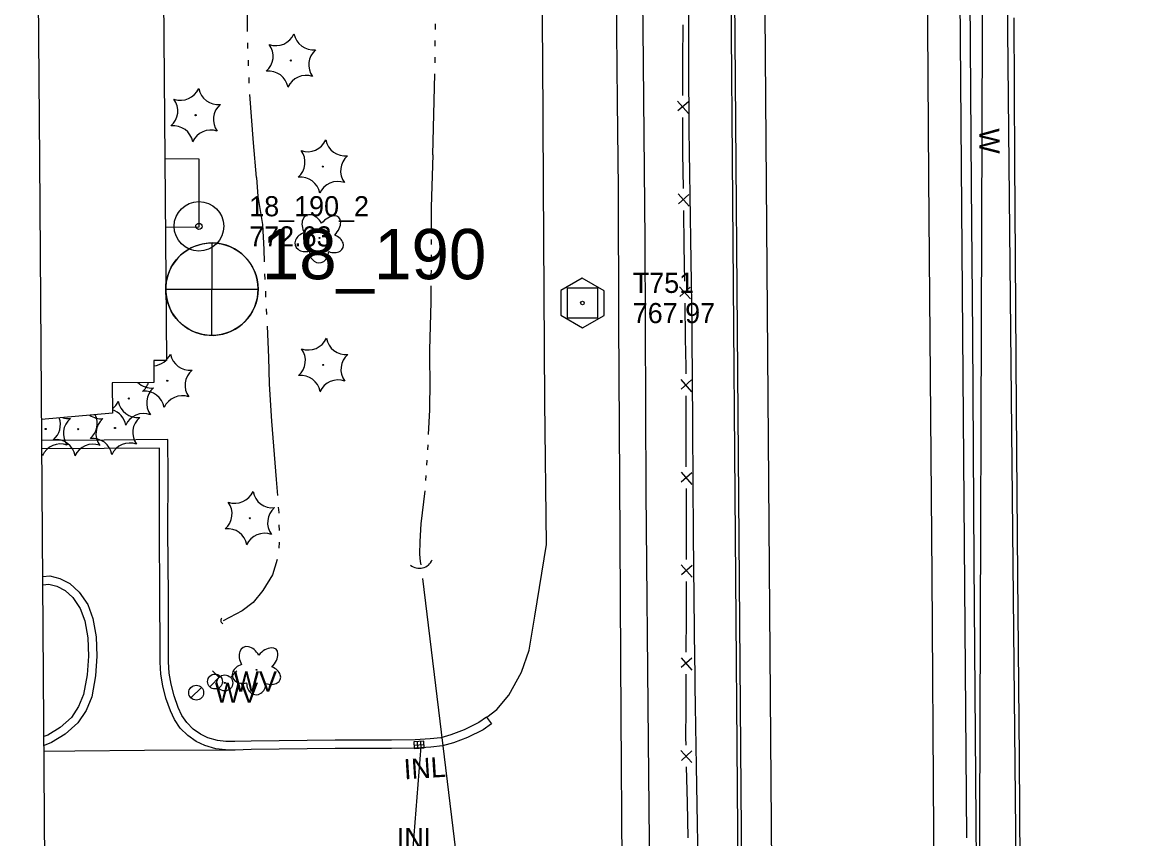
# Model space of a CAD drawing. Extents: x 589250 to 1188077, y 162953 to 363065.
# Drawn here: x 593742.4 to 594073.2, y 181553.1 to 181796.7 of the extents above; entities that cross this region are included whole.
import ezdxf

# ---------------------------------------------------------------- set-up
doc = ezdxf.new("R2010")
doc.units = 0
for name, color, linetype in [('E_BLD', 7, 'Continuous'), ('E_BMGRD', 7, 'Continuous'), ('E_DRN', 7, 'Continuous'), ('E_DRN_SS_UG', 7, 'Continuous'), ('E_DRN_Text', 7, 'Continuous'), ('E_DWY', 7, 'Continuous'), ('E_FEN_P', 7, 'Continuous'), ('E_LAND_Vegetation', 7, 'Continuous'), ('E_MAP_Control', 7, 'Continuous'), ('E_MAP_Limits', 7, 'Continuous'), ('E_MAP_PassPoints', 7, 'Continuous'), ('E_MAP_PhotoCenter', 7, 'Continuous'), ('E_PATH_Sidewalk', 7, 'Continuous'), ('E_RDWY', 7, 'Continuous'), ('E_RDWY_C_and_G', 7, 'Continuous'), ('E_RDWY_PavtEdge', 7, 'Continuous'), ('E_RDWY_ShldPaved', 7, 'Continuous'), ('E_UTL_W', 7, 'Continuous'), ('E_UTL_WHydrant', 7, 'Continuous'), ('E_WAL', 7, 'Continuous'), ('E_WAL_Text', 7, 'Continuous'), ('E_WTR_FlowLine', 7, 'Continuous'), ('P_TC_BarrierConc', 7, 'Continuous')]:
    doc.layers.add(name, color=color, linetype=linetype)

msp = doc.modelspace()

# ---------------------------------------------------------------- linework, layer by layer
at = {"layer": 'E_BLD'}
for p, q in [((593783.92, 181885.57), (593785.4, 181695.78)), ((593785.4, 181695.78), (593781.62, 181695.75)), ((593781.62, 181695.75), (593781.67, 181689.27)), ((593781.67, 181689.27), (593769.25, 181689.17)), ((593769.25, 181689.17), (593769.32, 181680.04)), ((593769.32, 181680.04), (593748.22, 181678.18))]:
    msp.add_line(p, q, dxfattribs=at)
at = {"layer": 'E_BMGRD'}
msp.add_lwpolyline([(593924.39, 182344.7), (593923.24, 182286.51), (593924.08, 182206.11), (593924.82, 182135.76), (593924.82, 182135.76), (593925.33, 182055.84), (593926.54, 181972.22), (593927.35, 181915.72), (593926.57, 181866.09), (593927.39, 181794.8), (593928.01, 181731.69), (593928.37, 181656.5), (593929.07, 181582.36), (593929.63, 181522.57), (593929.94, 181488.58), (593930.68, 181409.87), (593931.07, 181322.75), (593931.43, 181252.02), (593932.66, 181211.87), (593934.07, 181182.37)], dxfattribs=at)
at = {"layer": 'E_DRN'}
for p, q in [((593862.13, 181582.3), (593859.14, 181582.11)), ((593859.14, 181582.11), (593859.27, 181580.12)), ((593859.2, 181581.11), (593862.2, 181581.31)), ((593859.27, 181580.12), (593862.26, 181580.31)), ((593860.14, 181582.18), (593860.27, 181580.18)), ((593861.13, 181582.24), (593861.26, 181580.24)), ((593862.26, 181580.31), (593862.13, 181582.3))]:
    msp.add_line(p, q, dxfattribs=at)
for centre, radius, start, end in [((593860.82, 181637.97), 4.16, 230.5007, 336.7609), ((593802.67, 181618.25), 1.04, 141.3959, 247.6561)]:
    msp.add_arc(centre, radius, start, end, dxfattribs=at)
at = {"layer": 'E_DRN_SS_UG'}
for p, q in [((594024.02, 181553.4), (594021.27, 181901.29)), ((594024.02, 181553.4), (594021.27, 181901.29)), ((593861.75, 181630.77), (593873.89, 181530.61))]:
    msp.add_line(p, q, dxfattribs=at)
msp.add_lwpolyline([(593861.21, 181580.71), (593858.6, 181546.71), (593873.89, 181530.61)], dxfattribs=at)
at = {"layer": 'E_DWY'}
for p, q in [((593766.87, 181672.06), (593748.26, 181671.97)), ((593785.81, 181672.18), (593766.87, 181672.06)), ((593785.9, 181661.51), (593785.81, 181672.18)), ((593766.88, 181669.56), (593748.28, 181669.47)), ((593783.33, 181669.66), (593766.88, 181669.56)), ((593783.4, 181661.5), (593783.33, 181669.66)), ((593783.33, 181645.19), (593783.4, 181661.5)), ((593785.83, 181645.19), (593785.9, 181661.51)), ((593783.49, 181625.46), (593783.33, 181645.19)), ((593785.99, 181625.48), (593785.83, 181645.19)), ((593748.56, 181631.4), (593750.61, 181631.59)), ((593748.58, 181628.89), (593750.4, 181629.06)), ((593750.4, 181629.06), (593752.71, 181628.45)), ((593750.61, 181631.59), (593753.61, 181630.8)), ((593753.61, 181630.8), (593756.6, 181629.27)), ((593756.6, 181629.27), (593759.43, 181626.73)), ((593752.71, 181628.45), (593755.18, 181627.19)), ((593755.18, 181627.19), (593757.53, 181625.08)), ((593759.43, 181626.73), (593761.95, 181622.99)), ((593757.53, 181625.08), (593759.71, 181621.83)), ((593761.95, 181622.99), (593763.51, 181618.82)), ((593783.56, 181609.89), (593783.49, 181625.46)), ((593786.06, 181609.9), (593785.99, 181625.48)), ((593759.71, 181621.83), (593761.09, 181618.17)), ((593761.09, 181618.17), (593761.96, 181613.1)), ((593763.51, 181618.82), (593764.46, 181613.36)), ((593761.96, 181613.1), (593762.14, 181607.61)), ((593764.46, 181613.36), (593764.64, 181607.57)), ((593783.57, 181605.83), (593783.56, 181609.89)), ((593786.07, 181605.89), (593786.06, 181609.9)), ((593762.14, 181607.61), (593761.78, 181602.07)), ((593764.64, 181607.57), (593764.26, 181601.77)), ((593783.73, 181602.26), (593783.57, 181605.83)), ((593786.22, 181602.54), (593786.07, 181605.89)), ((593786.8, 181599.3), (593786.22, 181602.54)), ((593761.78, 181602.07), (593760.71, 181596.22)), ((593764.26, 181601.77), (593763.13, 181595.52)), ((593784.35, 181598.78), (593783.73, 181602.26)), ((593787.68, 181595.77), (593786.8, 181599.3)), ((593760.71, 181596.22), (593759.24, 181592.57)), ((593785.28, 181595.04), (593784.35, 181598.78)), ((593763.13, 181595.52), (593761.46, 181591.4)), ((593786.63, 181591.31), (593785.28, 181595.04)), ((593788.94, 181592.27), (593787.68, 181595.77)), ((593757.12, 181589.36), (593753.76, 181586.37)), ((593759.24, 181592.57), (593757.12, 181589.36)), ((593761.46, 181591.4), (593759.02, 181587.71)), ((593787.87, 181588.7), (593786.63, 181591.31)), ((593790.05, 181589.94), (593788.94, 181592.27)), ((593791.5, 181587.78), (593790.05, 181589.94)), ((593753.76, 181586.37), (593750.03, 181584.08)), ((593759.02, 181587.71), (593755.26, 181584.35)), ((593789.56, 181586.18), (593787.87, 181588.7)), ((593791.81, 181583.94), (593789.56, 181586.18)), ((593793.42, 181585.87), (593791.5, 181587.78)), ((593750.03, 181584.08), (593748.91, 181583.65)), ((593755.26, 181584.35), (593751.14, 181581.83)), ((593794.33, 181582.19), (593791.81, 181583.94)), ((593795.6, 181584.35), (593793.42, 181585.87)), ((593797.75, 181583.3), (593795.6, 181584.35)), ((593800.63, 181582.46), (593797.75, 181583.3)), ((593751.14, 181581.83), (593748.93, 181580.98)), ((593796.84, 181580.96), (593794.33, 181582.19)), ((593800.14, 181580), (593796.84, 181580.96)), ((593803, 181579.69), (593800.14, 181580)), ((593803.16, 181582.19), (593800.63, 181582.46)), ((593805.78, 181579.62), (593803, 181579.69)), ((593805.84, 181582.12), (593803.16, 181582.19))]:
    msp.add_line(p, q, dxfattribs=at)
at = {"layer": 'E_FEN_P'}
for p, q in [((593939.33, 181795.91), (593939.31, 181785.34)), ((593939.31, 181785.34), (593939.3, 181774.77)), ((593937.81, 181773.14), (593941.01, 181769.46)), ((593941.02, 181772.97), (593937.87, 181770.2)), ((593939.29, 181768.22), (593939.27, 181757.65)), ((593939.27, 181757.65), (593939.42, 181747.09)), ((593937.97, 181745.44), (593941.23, 181741.81)), ((593941.18, 181745.32), (593938.08, 181742.51)), ((593939.52, 181740.55), (593939.68, 181729.99)), ((593939.68, 181729.99), (593939.84, 181719.43)), ((593938.38, 181717.78), (593941.64, 181714.15)), ((593941.59, 181717.66), (593938.49, 181714.85)), ((593939.93, 181712.89), (593940.09, 181702.33)), ((593940.09, 181702.33), (593940.21, 181694.03)), ((593940.21, 181694.03), (593940.22, 181691.77)), ((593938.74, 181690.14), (593941.96, 181686.47)), ((593941.95, 181689.98), (593938.82, 181687.2)), ((593940.24, 181685.23), (593940.27, 181674.67)), ((593940.27, 181674.67), (593940.3, 181664.1)), ((593938.83, 181662.47), (593942.04, 181658.8)), ((593942.03, 181662.31), (593938.9, 181659.54)), ((593940.32, 181657.56), (593940.36, 181647)), ((593940.36, 181647), (593940.39, 181636.44)), ((593938.91, 181634.81), (593942.13, 181631.14)), ((593942.12, 181634.65), (593938.99, 181631.87)), ((593940.4, 181629.9), (593940.35, 181619.34)), ((593940.35, 181619.34), (593940.3, 181608.77)), ((593938.82, 181607.15), (593942, 181603.46)), ((593942.02, 181606.97), (593938.87, 181604.22)), ((593940.27, 181602.23), (593940.22, 181591.67)), ((593940.22, 181591.67), (593940.18, 181583.36)), ((593940.18, 181583.36), (593940.23, 181581.11)), ((593938.79, 181579.45), (593942.08, 181575.85)), ((593942, 181579.36), (593938.93, 181576.51)), ((593940.39, 181574.57), (593940.63, 181564.01)), ((593940.63, 181564.01), (593940.88, 181553.45))]:
    msp.add_line(p, q, dxfattribs=at)
at = {"layer": 'E_LAND_Vegetation'}
for centre, radius in [((593822.53, 181785.23), 0.167), ((593794.12, 181768.94), 0.167), ((593832.02, 181753.61), 0.167), ((593831.03, 181732.33), 0.128), ((593832.15, 181694.46), 0.167), ((593785.67, 181689.74), 0.167), ((593774.23, 181684.44), 0.167), ((593749.41, 181675.36), 0.167), ((593759.1, 181675.29), 0.167), ((593770.08, 181675.65), 0.167), ((593810.28, 181648.74), 0.167), ((593812.3, 181603.54), 0.128)]:
    msp.add_circle(centre, radius, dxfattribs=at)
for centre, radius, start, end in [((593818.04, 181795.57), 5.9, 250.6109, 336.3758), ((593829.25, 181794.3), 5.91, 190.6506, 276.3267), ((593811.33, 181786.5), 5.9, 310.6109, 36.3758), ((593833.74, 181783.95), 5.9, 130.6109, 216.3758), ((593815.87, 181776.2), 5.9, 10.6062, 96.3712), ((593827.03, 181774.89), 5.9, 70.6109, 156.3758), ((593789.63, 181779.28), 5.9, 250.6109, 336.3758), ((593800.84, 181778.01), 5.91, 190.6506, 276.3267), ((593782.92, 181770.21), 5.9, 310.6109, 36.3758), ((593805.32, 181767.66), 5.9, 130.6109, 216.3758), ((593787.46, 181759.91), 5.9, 10.6062, 96.3712), ((593798.62, 181758.6), 5.9, 70.6109, 156.3758), ((593827.53, 181763.95), 5.9, 250.6109, 336.3758), ((593838.74, 181762.68), 5.91, 190.6506, 276.3267), ((593820.82, 181754.89), 5.9, 310.6109, 36.3758), ((593843.23, 181752.33), 5.9, 130.6109, 216.3758), ((593825.36, 181744.58), 5.9, 10.6062, 96.3712), ((593836.52, 181743.27), 5.9, 70.6109, 156.3758), ((593827.71, 181704.82), 5.9, 250.2948, 336.0597), ((593838.91, 181703.49), 5.91, 190.3346, 276.0107), ((593820.95, 181695.79), 5.9, 310.2948, 36.0597), ((593781.23, 181700.11), 5.9, 273.8501, 336.0597), ((593792.43, 181698.77), 5.91, 190.3346, 276.0107), ((593843.34, 181693.12), 5.9, 130.2948, 216.0597), ((593796.87, 181688.4), 5.9, 130.2948, 216.0597), ((593780.99, 181693.47), 5.91, 225.9273, 276.0107), ((593774.48, 181691.08), 5.9, 310.2948, 341.9988), ((593825.44, 181685.47), 5.9, 10.2901, 96.0551), ((593836.58, 181684.09), 5.9, 70.2948, 156.0597), ((593778.96, 181680.75), 5.9, 10.2901, 96.0551), ((593785.42, 181683.1), 5.9, 130.2948, 216.0597), ((593790.11, 181679.37), 5.9, 70.2948, 156.0597), ((593765.64, 181686.01), 5.9, 308.5194, 336.0597), ((593776.84, 181684.68), 5.91, 190.3346, 276.0107), ((593747.9, 181676.63), 5.9, 310.2948, 19.882), ((593756.18, 181684.39), 5.91, 253.5294, 276.0107), ((593765.86, 181684.33), 5.91, 235.7931, 276.0107), ((593758.88, 181676.98), 5.9, 310.2948, 26.169), ((593767.52, 181675.45), 5.9, 10.2901, 72.2559), ((593778.66, 181674.07), 5.9, 70.2948, 156.0597), ((593781.27, 181674.31), 5.9, 130.2948, 216.0597), ((593760.61, 181674.02), 5.9, 130.2948, 216.0597), ((593770.29, 181673.95), 5.9, 130.2948, 216.0597), ((593752.39, 181666.3), 5.9, 10.2901, 96.0551), ((593763.37, 181666.66), 5.9, 10.2901, 96.0551), ((593753.85, 181665), 5.9, 70.2948, 156.0597), ((593763.53, 181664.93), 5.9, 70.2948, 156.0597), ((593774.51, 181665.28), 5.9, 70.2948, 156.0597), ((593742.7, 181666.37), 5.9, 10.2901, 18.7299), ((593805.85, 181659.11), 5.9, 250.2948, 336.0597), ((593817.05, 181657.78), 5.91, 190.3346, 276.0107), ((593799.09, 181650.08), 5.9, 310.2948, 36.0597), ((593821.48, 181647.4), 5.9, 130.2948, 216.0597), ((593803.58, 181639.75), 5.9, 10.2901, 96.0551), ((593814.72, 181638.38), 5.9, 70.2948, 156.0597)]:
    msp.add_arc(centre, radius, start, end, dxfattribs=at)
for centre, major_axis, ratio in [((593829.11, 181735.3), (2.06, -3.69), 0.691916), ((593833.62, 181734.94), (-3.2, -3.51), 0.560249), ((593827.31, 181731.14), (3.49, 0.96), 0.782863), ((593834.7, 181730.72), (-3.4, 1.26), 0.716896), ((593830.93, 181728.35), (0.08, 3.45), 0.832022), ((593810.38, 181606.51), (2.06, -3.69), 0.691916), ((593814.89, 181606.15), (-3.2, -3.51), 0.560249), ((593808.58, 181602.36), (3.49, 0.96), 0.782863), ((593815.97, 181601.93), (-3.4, 1.26), 0.716896), ((593812.2, 181599.56), (0.08, 3.45), 0.832022)]:
    msp.add_ellipse(centre, major_axis=major_axis, ratio=ratio, start_param=1.570796, end_param=4.712389, dxfattribs=at)
at = {"layer": 'E_MAP_Control'}
for p, q in [((593904.94, 181708.43), (593904.94, 181717.43)), ((593904.94, 181717.43), (593913.94, 181717.43)), ((593904.94, 181708.43), (593904.94, 181717.43)), ((593904.94, 181717.43), (593913.94, 181717.43)), ((593913.94, 181717.43), (593913.94, 181708.43)), ((593913.94, 181717.43), (593913.94, 181708.43)), ((593913.94, 181708.43), (593904.94, 181708.43)), ((593913.94, 181708.43), (593904.94, 181708.43))]:
    msp.add_line(p, q, dxfattribs=at)
msp.add_lwpolyline([(593903.02, 181716.69), (593903.02, 181709.3), (593909.48, 181705.57), (593915.88, 181709.24), (593915.88, 181716.56), (593909.36, 181720.29)], close=True, dxfattribs=at)
msp.add_lwpolyline([(593903.02, 181716.69), (593903.02, 181709.3), (593909.48, 181705.57), (593915.88, 181709.24), (593915.88, 181716.56), (593909.36, 181720.29)], close=True, dxfattribs=at)
msp.add_circle((593909.44, 181712.93), 0.546, dxfattribs=at)
msp.add_circle((593909.44, 181712.93), 0.546, dxfattribs=at)
at = {"layer": 'E_MAP_Limits'}
for p, q in [((593747.65, 181755.62), (593742.42, 182365.39)), ((593751.97, 181164.14), (593747.65, 181755.62))]:
    msp.add_line(p, q, dxfattribs=at)
at = {"layer": 'E_MAP_PassPoints'}
for radius in [7.38, 7.38, 0.945, 0.945]:
    msp.add_circle((593795.1, 181735.81), radius, dxfattribs=at)
at = {"layer": 'E_MAP_PhotoCenter'}
for p, q in [((593798.94, 181730.85), (593798.87, 181703.44)), ((593798.94, 181730.85), (593798.87, 181703.44)), ((593785.25, 181717.04), (593812.71, 181717.03)), ((593785.25, 181717.04), (593812.71, 181717.03))]:
    msp.add_line(p, q, dxfattribs=at)
msp.add_circle((593798.99, 181717.05), 13.78, dxfattribs=at)
msp.add_arc((593798.99, 181717.05), 13.78, 183.8897, 177.0051, dxfattribs=at)
at = {"layer": 'E_PATH_Sidewalk'}
for p, q in [((593795.16, 181755.84), (593784.93, 181755.89)), ((593795.14, 181735.64), (593795.16, 181755.84)), ((593785.09, 181735.58), (593795.14, 181735.64))]:
    msp.add_line(p, q, dxfattribs=at)
at = {"layer": 'E_RDWY'}
for p, q in [((594011.91, 181840.01), (594012.26, 181795.36)), ((593897.58, 181786.05), (593897.37, 181821.04)), ((593919.47, 181812.1), (593919.77, 181773.06)), ((594038.37, 181755.03), (594038.12, 181797.99)), ((594012.26, 181795.36), (594012.61, 181750.4)), ((593897.83, 181748.36), (593897.58, 181786.05)), ((593919.77, 181773.06), (593920.04, 181747.12)), ((594038.56, 181726.49), (594038.37, 181755.03)), ((593898.23, 181683.47), (593897.83, 181748.36)), ((594012.61, 181750.4), (594012.97, 181702.94)), ((593920.04, 181747.12), (593920.2, 181707.24)), ((594038.85, 181681.06), (594038.56, 181726.49)), ((593920.2, 181707.24), (593920.49, 181659.97)), ((594012.97, 181702.94), (594013.55, 181631.58)), ((593898.68, 181640.91), (593898.23, 181683.47)), ((594039.23, 181631.48), (594038.85, 181681.06)), ((593920.49, 181659.97), (593920.92, 181589.62)), ((593895.23, 181619.52), (593898.68, 181640.91)), ((594013.55, 181631.58), (594014.1, 181555.26)), ((594039.68, 181577.25), (594039.23, 181631.48)), ((593893.54, 181609.37), (593895.23, 181619.52)), ((593891.29, 181602.82), (593893.54, 181609.37)), ((593887.53, 181595.96), (593891.29, 181602.82)), ((593883.95, 181591.73), (593887.53, 181595.96)), ((593880.92, 181589.37), (593883.95, 181591.73)), ((593920.92, 181589.62), (593921.33, 181527.56)), ((593778.89, 181579.52), (593758.09, 181579.28)), ((593805.89, 181579.62), (593778.89, 181579.52)), ((593758.09, 181579.28), (593748.94, 181579.14)), ((594040.13, 181521.91), (594039.68, 181577.25)), ((594014.1, 181555.26), (594014.63, 181488.55))]:
    msp.add_line(p, q, dxfattribs=at)
at = {"layer": 'E_RDWY_C_and_G'}
for p, q in [((593880.86, 181589.45), (593878.5, 181587.78)), ((593880.86, 181589.45), (593882.31, 181587.41)), ((593878.5, 181587.78), (593874.18, 181585.6)), ((593882.31, 181587.41), (593879.79, 181585.63)), ((593864.05, 181582.93), (593859.53, 181582.64)), ((593867.22, 181583.28), (593864.05, 181582.93)), ((593870.24, 181584.12), (593867.22, 181583.28)), ((593874.18, 181585.6), (593870.24, 181584.12)), ((593875.19, 181583.31), (593871.02, 181581.74)), ((593879.79, 181585.63), (593875.19, 181583.31)), ((593810.67, 181582.23), (593805.84, 181582.12)), ((593810.71, 181579.73), (593805.89, 181579.62)), ((593835.69, 181582.54), (593810.67, 181582.23)), ((593835.71, 181580.04), (593810.71, 181579.73)), ((593852.53, 181582.58), (593835.69, 181582.54)), ((593852.55, 181580.08), (593835.71, 181580.04)), ((593859.53, 181582.64), (593852.53, 181582.58)), ((593859.62, 181580.14), (593852.55, 181580.08)), ((593864.27, 181580.44), (593859.62, 181580.14)), ((593867.7, 181580.82), (593864.27, 181580.44)), ((593871.02, 181581.74), (593867.7, 181580.82))]:
    msp.add_line(p, q, dxfattribs=at)
at = {"layer": 'E_RDWY_PavtEdge'}
msp.add_lwpolyline([(593960.9, 182168.48), (593962.21, 182003.31), (593966.44, 181468.5)], dxfattribs=at)
at = {"layer": 'E_RDWY_ShldPaved'}
msp.add_lwpolyline([(593966.32, 181262.25), (593956.44, 181468.43), (593950.9, 182168.4)], dxfattribs=at)
at = {"layer": 'E_UTL_W'}
for points in [[(593798.31, 181598.47), (593801.46, 181601.62)], [(593792.72, 181595.15), (593795.86, 181598.29)]]:
    msp.add_lwpolyline(points, dxfattribs=at)
for centre in [(593799.89, 181600.05), (593794.29, 181596.72)]:
    msp.add_circle(centre, 2.22, dxfattribs=at)
at = {"layer": 'E_UTL_WHydrant'}
for points in [[(593801.15, 181601.29), (593799.2, 181603.23)], [(593804.48, 181601.29), (593806.43, 181603.23)]]:
    msp.add_lwpolyline(points, dxfattribs=at)
for radius in [2.38, 0.182]:
    msp.add_circle((593802.81, 181599.62), radius, dxfattribs=at)
at = {"layer": 'E_WAL'}
for p, q in [((594024.59, 181843.2), (594025.36, 181748.08)), ((594025.77, 181703.26), (594025.39, 181748.08)), ((594026.25, 181635.46), (594025.77, 181703.26)), ((594026.91, 181543.29), (594026.25, 181635.46))]:
    msp.add_line(p, q, dxfattribs=at)
at = {"layer": 'E_WTR_FlowLine'}
for p, q in [((593809.63, 181793.92), (593809.47, 181804.33)), ((593865.58, 181794.54), (593865.58, 181796.21)), ((593865.57, 181789.55), (593865.57, 181791.22)), ((593809.69, 181789.58), (593809.68, 181790.5)), ((593809.72, 181788.78), (593809.69, 181789.58)), ((593809.91, 181783.65), (593809.85, 181785.36)), ((593865.52, 181784.56), (593865.56, 181786.22)), ((593865.56, 181786.22), (593865.56, 181786.22)), ((593864.83, 181757.11), (593865.43, 181781.23)), ((593810.1, 181778.51), (593810.04, 181780.22)), ((593811.41, 181760.71), (593810.33, 181775.09)), ((593812.31, 181750.32), (593811.41, 181760.71)), ((593864.83, 181757.11), (593864.29, 181741.46)), ((593812.31, 181750.32), (593812.67, 181744.72)), ((593812.67, 181744.72), (593814.01, 181736.31)), ((593864.29, 181741.46), (593864.32, 181734.93)), ((593814.01, 181736.31), (593814.43, 181728.9)), ((593864.34, 181731.87), (593864.34, 181730.34)), ((593814.43, 181728.9), (593814.57, 181725.16)), ((593864.34, 181727.28), (593864.33, 181725.75)), ((593814.7, 181721.67), (593814.76, 181719.93)), ((593864.29, 181722.69), (593864.28, 181721.15)), ((593814.92, 181716.44), (593815, 181714.7)), ((593864.25, 181718.09), (593864.19, 181713.16)), ((593864.19, 181713.16), (593863.88, 181698.96)), ((593815.18, 181711.22), (593815.27, 181709.48)), ((593815.43, 181705.99), (593815.8, 181696.67)), ((593863.88, 181698.96), (593863.89, 181695.91)), ((593815.8, 181696.67), (593816.01, 181688.79)), ((593863.89, 181695.91), (593863.92, 181689.7)), ((593816.01, 181688.79), (593816.54, 181680.73)), ((593863.92, 181689.7), (593863.86, 181681.04)), ((593816.54, 181680.73), (593816.73, 181677.64)), ((593863.86, 181681.04), (593863.48, 181673.72)), ((593816.73, 181677.64), (593818.15, 181660.29)), ((593863.31, 181670.67), (593863.21, 181669.14)), ((593863.02, 181666.09), (593862.92, 181664.56)), ((593818.15, 181660.29), (593818.5, 181655.51)), ((593862.73, 181661.5), (593862.63, 181659.98)), ((593862.43, 181656.92), (593861.25, 181647.06)), ((593818.76, 181652.04), (593818.88, 181650.48)), ((593818.88, 181650.48), (593818.88, 181650.3)), ((593818.97, 181646.81), (593819.01, 181645.07)), ((593861.25, 181647.06), (593860.94, 181641.84)), ((593819.04, 181641.58), (593818.91, 181639.84)), ((593860.94, 181641.84), (593860.86, 181638.02)), ((593818.43, 181636.4), (593817.01, 181631.88)), ((593860.86, 181638.02), (593861.06, 181635.81)), ((593861.06, 181635.81), (593861.22, 181634.84)), ((593817.01, 181631.88), (593814.18, 181627.23)), ((593814.18, 181627.23), (593811.28, 181623.64)), ((593811.28, 181623.64), (593808, 181621.13)), ((593808, 181621.13), (593802.37, 181618.17))]:
    msp.add_line(p, q, dxfattribs=at)
msp.add_lwpolyline([(594073.21, 178114.16), (594031.68, 182250.5)], dxfattribs=at)
msp.add_open_spline([(593931.54, 182717.29), (593930.6, 182666.16), (593931.41, 182616.94), (593931.07, 182566.12), (593932.43, 182515.32), (593932.45, 182463.05), (593933.29, 182410.48), (593933.42, 182362.02), (593934.08, 182298.47), (593935.34, 182246.08), (593935, 182194.15), (593933.83, 182154.26), (593938.19, 182124.03), (593939.24, 182073.68), (593938.82, 182024.23), (593941.06, 181976.07), (593940.36, 181922.82), (593940.37, 181872.06), (593941.3, 181821.45), (593940.85, 181769.5), (593942.04, 181717.22), (593942.28, 181665.93), (593942.66, 181615.25), (593943.48, 181566.89), (593944.19, 181522.8), (593943.27, 181476.83), (593944.84, 181428.44), (593946.52, 181379.53), (593949.54, 181330.53), (593948.22, 181280.59), (593947.99, 181245.64), (593948.32, 181200.13), (593950.77, 181158.14), (593952.46, 181114.87), (593952.02, 181059.13), (593953.71, 180995.76), (593955.48, 180946.11), (593956.02, 180895.67), (593954.65, 180850.98)], degree=3, dxfattribs=at)
at = {"layer": 'P_TC_BarrierConc'}
for points in [[(593951.9, 182168.41), (593953.21, 182003.18), (593957.44, 181468.43), (593967.32, 181262.26)], [(594030.4, 182169.03), (594028.77, 181854.07), (594027.46, 181468.99)]]:
    msp.add_lwpolyline(points, dxfattribs=at)

# ---------------------------------------------------------------- texts
at = {"layer": 'E_DRN_Text'}
msp.add_text('INL', height=6, rotation=3.6791, dxfattribs=at).set_placement((593856.37, 181570.85))
msp.add_text('INL', height=6, dxfattribs=at).set_placement((593854.09, 181550.35))
at = {"layer": 'E_MAP_Control'}
for s, p in [('T751', (593924.44, 181715.93)), ('T751', (593924.44, 181715.93)), ('767.97', (593924.44, 181706.93)), ('767.97', (593924.44, 181706.93))]:
    msp.add_text(s, height=6, dxfattribs=at).set_placement(p)
at = {"layer": 'E_MAP_PassPoints'}
for s, p in [('18_190_2', (593810.1, 181738.79)), ('18_190_2', (593810.1, 181738.79)), ('772.63', (593810.1, 181729.79)), ('772.63', (593810.1, 181729.79))]:
    msp.add_text(s, height=6, dxfattribs=at).set_placement(p)
at = {"layer": 'E_MAP_PhotoCenter'}
msp.add_text('18_190', height=15, dxfattribs=at).set_placement((593813.84, 181720.02))
msp.add_text('18_190', height=15, dxfattribs=at).set_placement((593813.84, 181720.02))
at = {"layer": 'E_UTL_W'}
for p in [(593805.44, 181597.04), (593799.85, 181593.72)]:
    msp.add_text('WV', height=6, dxfattribs=at).set_placement(p)
at = {"layer": 'E_WAL_Text'}
msp.add_text('W', height=6, rotation=270.5094, dxfattribs=at).set_placement((594027.74, 181764.98))

doc.saveas('drawing.dxf')
